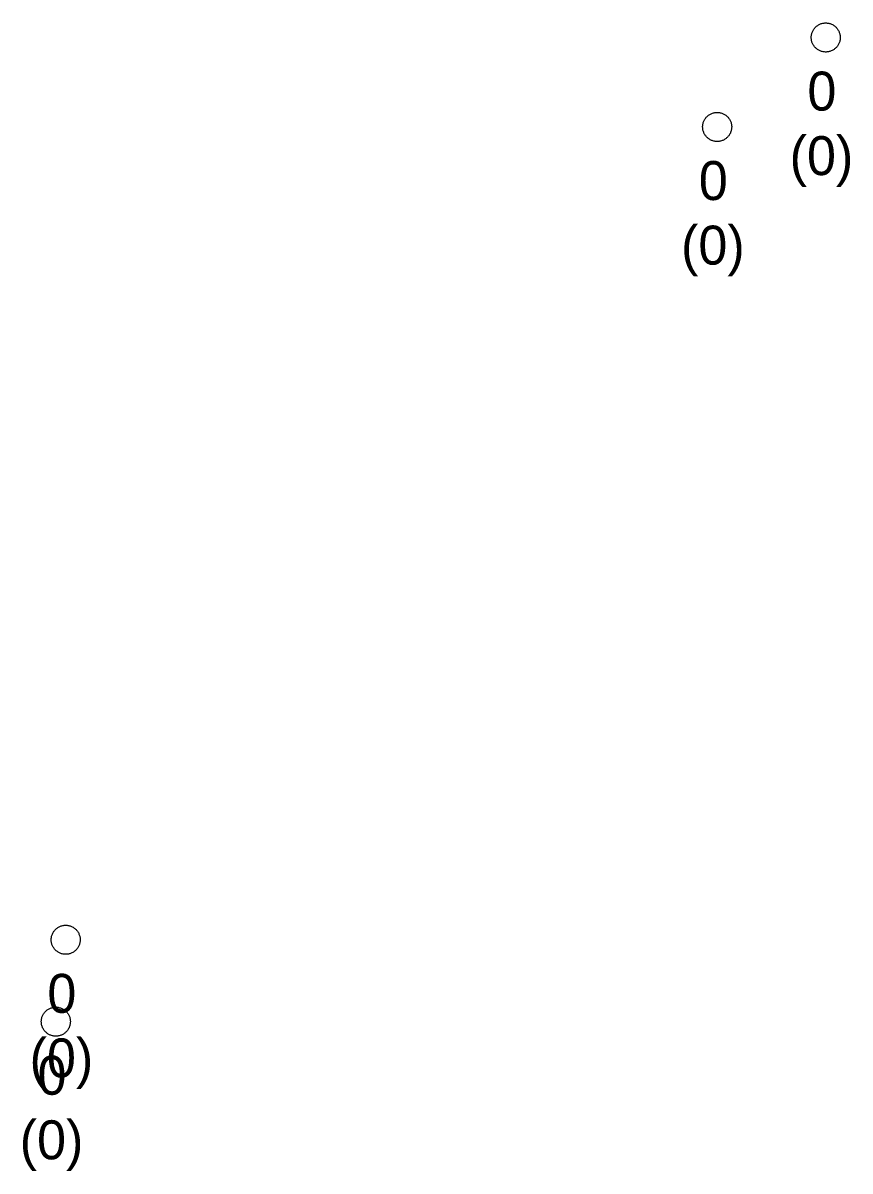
# Model space of a CAD drawing. Extents: x -606452 to -604459, y -1157823 to -1156972.
# Drawn here: x -604940.91 to -604926.66, y -1157300.4 to -1157280.64 of the extents above; entities that cross this region are included whole.
import ezdxf

# ---------------------------------------------------------------- set-up
doc = ezdxf.new("R2010")
doc.units = 0
doc.layers.add('Vstupní šachta stoky', color=7, linetype='Continuous')

msp = doc.modelspace()

# ---------------------------------------------------------------- linework, layer by layer
at = {"layer": 'Vstupní šachta stoky'}
for p, q in [((-604927.093, -1157280.64), (-604927.08, -1157280.64)), ((-604928.963, -1157282.18), (-604928.95, -1157282.18)), ((-604940.183, -1157296.17), (-604940.17, -1157296.17)), ((-604940.353, -1157297.58), (-604940.34, -1157297.58))]:
    msp.add_line(p, q, dxfattribs=at)
for points in [[(-604927.08, -1157280.64), (-604927.067, -1157280.64), (-604927.054, -1157280.641), (-604927.041, -1157280.643), (-604927.028, -1157280.646), (-604927.015, -1157280.649), (-604927.002, -1157280.652), (-604926.99, -1157280.657), (-604926.978, -1157280.662), (-604926.966, -1157280.668), (-604926.954, -1157280.674), (-604926.943, -1157280.681), (-604926.932, -1157280.689), (-604926.922, -1157280.697), (-604926.912, -1157280.705), (-604926.902, -1157280.714), (-604926.893, -1157280.724), (-604926.885, -1157280.734), (-604926.877, -1157280.745), (-604926.869, -1157280.756), (-604926.862, -1157280.767), (-604926.856, -1157280.779), (-604926.851, -1157280.791), (-604926.846, -1157280.803), (-604926.841, -1157280.815), (-604926.838, -1157280.828), (-604926.835, -1157280.841), (-604926.833, -1157280.854), (-604926.831, -1157280.867), (-604926.83, -1157280.88), (-604926.83, -1157280.893), (-604926.831, -1157280.907), (-604926.832, -1157280.92), (-604926.834, -1157280.933), (-604926.836, -1157280.946), (-604926.84, -1157280.958), (-604926.843, -1157280.971), (-604926.848, -1157280.983), (-604926.853, -1157280.996), (-604926.859, -1157281.007), (-604926.866, -1157281.019), (-604926.873, -1157281.03), (-604926.88, -1157281.041), (-604926.889, -1157281.051), (-604926.897, -1157281.061), (-604926.907, -1157281.07), (-604926.917, -1157281.079), (-604926.927, -1157281.088), (-604926.937, -1157281.095), (-604926.948, -1157281.103), (-604926.96, -1157281.109), (-604926.972, -1157281.115), (-604926.984, -1157281.121), (-604926.996, -1157281.125), (-604927.008, -1157281.13), (-604927.021, -1157281.133), (-604927.034, -1157281.136), (-604927.047, -1157281.138), (-604927.06, -1157281.139), (-604927.073, -1157281.14), (-604927.087, -1157281.14), (-604927.1, -1157281.139), (-604927.113, -1157281.138), (-604927.126, -1157281.136), (-604927.139, -1157281.133), (-604927.152, -1157281.13), (-604927.164, -1157281.125), (-604927.176, -1157281.121), (-604927.188, -1157281.115), (-604927.2, -1157281.109), (-604927.212, -1157281.103), (-604927.223, -1157281.095), (-604927.233, -1157281.088), (-604927.243, -1157281.079), (-604927.253, -1157281.07), (-604927.263, -1157281.061), (-604927.271, -1157281.051), (-604927.28, -1157281.041), (-604927.287, -1157281.03), (-604927.294, -1157281.019), (-604927.301, -1157281.007), (-604927.307, -1157280.996), (-604927.312, -1157280.983), (-604927.317, -1157280.971), (-604927.32, -1157280.958), (-604927.324, -1157280.946), (-604927.326, -1157280.933), (-604927.328, -1157280.92), (-604927.329, -1157280.907), (-604927.33, -1157280.893), (-604927.33, -1157280.88), (-604927.329, -1157280.867), (-604927.327, -1157280.854), (-604927.325, -1157280.841), (-604927.322, -1157280.828), (-604927.319, -1157280.815), (-604927.314, -1157280.803), (-604927.309, -1157280.791), (-604927.304, -1157280.779), (-604927.298, -1157280.767), (-604927.291, -1157280.756)], [(-604927.291, -1157280.756), (-604927.283, -1157280.745), (-604927.275, -1157280.734), (-604927.267, -1157280.724), (-604927.258, -1157280.714), (-604927.248, -1157280.705), (-604927.238, -1157280.697), (-604927.228, -1157280.689), (-604927.217, -1157280.681), (-604927.206, -1157280.674), (-604927.194, -1157280.668), (-604927.182, -1157280.662), (-604927.17, -1157280.657), (-604927.158, -1157280.652), (-604927.145, -1157280.649), (-604927.132, -1157280.646), (-604927.119, -1157280.643), (-604927.106, -1157280.641), (-604927.093, -1157280.64)], [(-604928.95, -1157282.18), (-604928.937, -1157282.18), (-604928.924, -1157282.181), (-604928.911, -1157282.183), (-604928.898, -1157282.186), (-604928.885, -1157282.189), (-604928.872, -1157282.192), (-604928.86, -1157282.197), (-604928.848, -1157282.202), (-604928.836, -1157282.208), (-604928.824, -1157282.214), (-604928.813, -1157282.221), (-604928.802, -1157282.229), (-604928.792, -1157282.237), (-604928.782, -1157282.245), (-604928.772, -1157282.254), (-604928.763, -1157282.264), (-604928.755, -1157282.274), (-604928.747, -1157282.285), (-604928.739, -1157282.296), (-604928.732, -1157282.307), (-604928.726, -1157282.319), (-604928.721, -1157282.331), (-604928.716, -1157282.343), (-604928.711, -1157282.355), (-604928.708, -1157282.368), (-604928.705, -1157282.381), (-604928.703, -1157282.394), (-604928.701, -1157282.407), (-604928.7, -1157282.42), (-604928.7, -1157282.433), (-604928.701, -1157282.447), (-604928.702, -1157282.46), (-604928.704, -1157282.473), (-604928.706, -1157282.486), (-604928.71, -1157282.498), (-604928.713, -1157282.511), (-604928.718, -1157282.523), (-604928.723, -1157282.536), (-604928.729, -1157282.547), (-604928.736, -1157282.559), (-604928.743, -1157282.57), (-604928.75, -1157282.581), (-604928.759, -1157282.591), (-604928.767, -1157282.601), (-604928.777, -1157282.61), (-604928.787, -1157282.619), (-604928.797, -1157282.628), (-604928.807, -1157282.635), (-604928.818, -1157282.643), (-604928.83, -1157282.649), (-604928.842, -1157282.655), (-604928.854, -1157282.661), (-604928.866, -1157282.665), (-604928.878, -1157282.67), (-604928.891, -1157282.673), (-604928.904, -1157282.676), (-604928.917, -1157282.678), (-604928.93, -1157282.679), (-604928.943, -1157282.68), (-604928.957, -1157282.68), (-604928.97, -1157282.679), (-604928.983, -1157282.678), (-604928.996, -1157282.676), (-604929.009, -1157282.673), (-604929.022, -1157282.67), (-604929.034, -1157282.665), (-604929.046, -1157282.661), (-604929.058, -1157282.655), (-604929.07, -1157282.649), (-604929.082, -1157282.643), (-604929.093, -1157282.635), (-604929.103, -1157282.628), (-604929.113, -1157282.619), (-604929.123, -1157282.61), (-604929.133, -1157282.601), (-604929.141, -1157282.591), (-604929.15, -1157282.581), (-604929.157, -1157282.57), (-604929.164, -1157282.559), (-604929.171, -1157282.547), (-604929.177, -1157282.536), (-604929.182, -1157282.523), (-604929.187, -1157282.511), (-604929.19, -1157282.498), (-604929.194, -1157282.486), (-604929.196, -1157282.473), (-604929.198, -1157282.46), (-604929.199, -1157282.447), (-604929.2, -1157282.433), (-604929.2, -1157282.42), (-604929.199, -1157282.407), (-604929.197, -1157282.394), (-604929.195, -1157282.381), (-604929.192, -1157282.368), (-604929.189, -1157282.355), (-604929.184, -1157282.343), (-604929.179, -1157282.331), (-604929.174, -1157282.319), (-604929.168, -1157282.307), (-604929.161, -1157282.296)], [(-604929.161, -1157282.296), (-604929.153, -1157282.285), (-604929.145, -1157282.274), (-604929.137, -1157282.264), (-604929.128, -1157282.254), (-604929.118, -1157282.245), (-604929.108, -1157282.237), (-604929.098, -1157282.229), (-604929.087, -1157282.221), (-604929.076, -1157282.214), (-604929.064, -1157282.208), (-604929.052, -1157282.202), (-604929.04, -1157282.197), (-604929.028, -1157282.192), (-604929.015, -1157282.189), (-604929.002, -1157282.186), (-604928.989, -1157282.183), (-604928.976, -1157282.181), (-604928.963, -1157282.18)], [(-604940.17, -1157296.17), (-604940.157, -1157296.17), (-604940.144, -1157296.171), (-604940.131, -1157296.173), (-604940.118, -1157296.176), (-604940.105, -1157296.179), (-604940.092, -1157296.182), (-604940.08, -1157296.187), (-604940.068, -1157296.192), (-604940.056, -1157296.198), (-604940.044, -1157296.204), (-604940.033, -1157296.211), (-604940.022, -1157296.219), (-604940.012, -1157296.227), (-604940.002, -1157296.235), (-604939.992, -1157296.244), (-604939.983, -1157296.254), (-604939.975, -1157296.264), (-604939.967, -1157296.275), (-604939.959, -1157296.286), (-604939.952, -1157296.297), (-604939.946, -1157296.309), (-604939.941, -1157296.321), (-604939.936, -1157296.333), (-604939.931, -1157296.345), (-604939.928, -1157296.358), (-604939.925, -1157296.371), (-604939.923, -1157296.384), (-604939.921, -1157296.397), (-604939.92, -1157296.41), (-604939.92, -1157296.423), (-604939.921, -1157296.437), (-604939.922, -1157296.45), (-604939.924, -1157296.463), (-604939.926, -1157296.476), (-604939.93, -1157296.488), (-604939.933, -1157296.501), (-604939.938, -1157296.513), (-604939.943, -1157296.526), (-604939.949, -1157296.537), (-604939.956, -1157296.549), (-604939.963, -1157296.56), (-604939.97, -1157296.571), (-604939.979, -1157296.581), (-604939.987, -1157296.591), (-604939.997, -1157296.6), (-604940.007, -1157296.609), (-604940.017, -1157296.618), (-604940.027, -1157296.625), (-604940.038, -1157296.633), (-604940.05, -1157296.639), (-604940.062, -1157296.645), (-604940.074, -1157296.651), (-604940.086, -1157296.655), (-604940.098, -1157296.66), (-604940.111, -1157296.663), (-604940.124, -1157296.666), (-604940.137, -1157296.668), (-604940.15, -1157296.669), (-604940.163, -1157296.67), (-604940.177, -1157296.67), (-604940.19, -1157296.669), (-604940.203, -1157296.668), (-604940.216, -1157296.666), (-604940.229, -1157296.663), (-604940.242, -1157296.66), (-604940.254, -1157296.655), (-604940.266, -1157296.651), (-604940.278, -1157296.645), (-604940.29, -1157296.639), (-604940.302, -1157296.633), (-604940.313, -1157296.625), (-604940.323, -1157296.618), (-604940.333, -1157296.609), (-604940.343, -1157296.6), (-604940.353, -1157296.591), (-604940.361, -1157296.581), (-604940.37, -1157296.571), (-604940.377, -1157296.56), (-604940.384, -1157296.549), (-604940.391, -1157296.537), (-604940.397, -1157296.526), (-604940.402, -1157296.513), (-604940.407, -1157296.501), (-604940.41, -1157296.488), (-604940.414, -1157296.476), (-604940.416, -1157296.463), (-604940.418, -1157296.45), (-604940.419, -1157296.437), (-604940.42, -1157296.423), (-604940.42, -1157296.41), (-604940.419, -1157296.397), (-604940.417, -1157296.384), (-604940.415, -1157296.371), (-604940.412, -1157296.358), (-604940.409, -1157296.345), (-604940.404, -1157296.333), (-604940.399, -1157296.321), (-604940.394, -1157296.309), (-604940.388, -1157296.297), (-604940.381, -1157296.286)], [(-604940.381, -1157296.286), (-604940.373, -1157296.275), (-604940.365, -1157296.264), (-604940.357, -1157296.254), (-604940.348, -1157296.244), (-604940.338, -1157296.235), (-604940.328, -1157296.227), (-604940.318, -1157296.219), (-604940.307, -1157296.211), (-604940.296, -1157296.204), (-604940.284, -1157296.198), (-604940.272, -1157296.192), (-604940.26, -1157296.187), (-604940.248, -1157296.182), (-604940.235, -1157296.179), (-604940.222, -1157296.176), (-604940.209, -1157296.173), (-604940.196, -1157296.171), (-604940.183, -1157296.17)], [(-604940.34, -1157297.58), (-604940.327, -1157297.58), (-604940.314, -1157297.581), (-604940.301, -1157297.583), (-604940.288, -1157297.586), (-604940.275, -1157297.589), (-604940.262, -1157297.592), (-604940.25, -1157297.597), (-604940.238, -1157297.602), (-604940.226, -1157297.608), (-604940.214, -1157297.614), (-604940.203, -1157297.621), (-604940.192, -1157297.629), (-604940.182, -1157297.637), (-604940.172, -1157297.645), (-604940.162, -1157297.654), (-604940.153, -1157297.664), (-604940.145, -1157297.674), (-604940.137, -1157297.685), (-604940.129, -1157297.696), (-604940.122, -1157297.707), (-604940.116, -1157297.719), (-604940.111, -1157297.731), (-604940.106, -1157297.743), (-604940.101, -1157297.755), (-604940.098, -1157297.768), (-604940.095, -1157297.781), (-604940.093, -1157297.794), (-604940.091, -1157297.807), (-604940.09, -1157297.82), (-604940.09, -1157297.833), (-604940.091, -1157297.847), (-604940.092, -1157297.86), (-604940.094, -1157297.873), (-604940.096, -1157297.886), (-604940.1, -1157297.898), (-604940.103, -1157297.911), (-604940.108, -1157297.923), (-604940.113, -1157297.936), (-604940.119, -1157297.947), (-604940.126, -1157297.959), (-604940.133, -1157297.97), (-604940.14, -1157297.981), (-604940.149, -1157297.991), (-604940.157, -1157298.001), (-604940.167, -1157298.01), (-604940.177, -1157298.019), (-604940.187, -1157298.028), (-604940.197, -1157298.035), (-604940.208, -1157298.043), (-604940.22, -1157298.049), (-604940.232, -1157298.055), (-604940.244, -1157298.061), (-604940.256, -1157298.065), (-604940.268, -1157298.07), (-604940.281, -1157298.073), (-604940.294, -1157298.076), (-604940.307, -1157298.078), (-604940.32, -1157298.079), (-604940.333, -1157298.08), (-604940.347, -1157298.08), (-604940.36, -1157298.079), (-604940.373, -1157298.078), (-604940.386, -1157298.076), (-604940.399, -1157298.073), (-604940.412, -1157298.07), (-604940.424, -1157298.065), (-604940.436, -1157298.061), (-604940.448, -1157298.055), (-604940.46, -1157298.049), (-604940.472, -1157298.043), (-604940.483, -1157298.035), (-604940.493, -1157298.028), (-604940.503, -1157298.019), (-604940.513, -1157298.01), (-604940.523, -1157298.001), (-604940.531, -1157297.991), (-604940.54, -1157297.981), (-604940.547, -1157297.97), (-604940.554, -1157297.959), (-604940.561, -1157297.947), (-604940.567, -1157297.936), (-604940.572, -1157297.923), (-604940.577, -1157297.911), (-604940.58, -1157297.898), (-604940.584, -1157297.886), (-604940.586, -1157297.873), (-604940.588, -1157297.86), (-604940.589, -1157297.847), (-604940.59, -1157297.833), (-604940.59, -1157297.82), (-604940.589, -1157297.807), (-604940.587, -1157297.794), (-604940.585, -1157297.781), (-604940.582, -1157297.768), (-604940.579, -1157297.755), (-604940.574, -1157297.743), (-604940.569, -1157297.731), (-604940.564, -1157297.719), (-604940.558, -1157297.707), (-604940.551, -1157297.696)], [(-604940.551, -1157297.696), (-604940.543, -1157297.685), (-604940.535, -1157297.674), (-604940.527, -1157297.664), (-604940.518, -1157297.654), (-604940.508, -1157297.645), (-604940.498, -1157297.637), (-604940.488, -1157297.629), (-604940.477, -1157297.621), (-604940.466, -1157297.614), (-604940.454, -1157297.608), (-604940.442, -1157297.602), (-604940.43, -1157297.597), (-604940.418, -1157297.592), (-604940.405, -1157297.589), (-604940.392, -1157297.586), (-604940.379, -1157297.583), (-604940.366, -1157297.581), (-604940.353, -1157297.58)]]:
    msp.add_lwpolyline(points, dxfattribs=at)

# ---------------------------------------------------------------- texts
for s, height, p in [('0', 0.671, (-604927.396, -1157282.148)), ('(0)', 0.6708, (-604927.702, -1157283.259)), ('0', 0.671, (-604929.266, -1157283.688)), ('(0)', 0.6708, (-604929.572, -1157284.799)), ('0', 0.671, (-604940.486, -1157297.678)), ('(0)', 0.6708, (-604940.792, -1157298.789)), ('0', 0.671, (-604940.656, -1157299.088)), ('(0)', 0.6708, (-604940.962, -1157300.199))]:
    msp.add_text(s, height=height, dxfattribs=at).set_placement(p)

doc.saveas('drawing.dxf')
